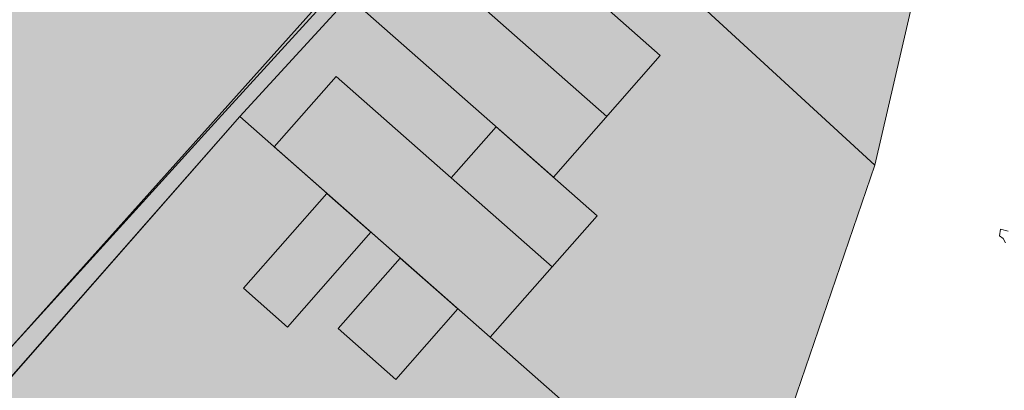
# Model space of a CAD drawing. Header units: metres. Extents: x -228 to 168, y -124 to 293.
# Tile 539 of 613: x 81 to 136, y 113 to 134. Entities that reach past the tile are written whole.
import ezdxf

# ---------------------------------------------------------------- set-up
doc = ezdxf.new("R2010")
doc.units = ezdxf.units.M
doc.header["$MEASUREMENT"] = 0
for name, color, linetype in [('Bepflanzung.3 _ UMGEBUNG', 7, 'Continuous'), ('Gebäude.3 _ UMGEBUNG', 7, 'Continuous'), ('Parzellen.3 _ UMGEBUNG', 7, 'Continuous'), ('Straße.3 _ UMGEBUNG', 7, 'Continuous')]:
    doc.layers.add(name, color=color, linetype=linetype)

msp = doc.modelspace()

# ---------------------------------------------------------------- hatches: boundary and pattern name
at = {"layer": 'Gebäude.3 _ UMGEBUNG', "linetype": 'Continuous', "lineweight": 18}
for points in [[(110.967, 125.274), (116.984, 132.11), (113.787, 134.924), (114.723, 135.988), (110.868, 139.381), (109.932, 138.317), (105.929, 141.841), (99.912, 135.004)], [(95.259, 126.973), (107.412, 116.277), (110.899, 120.239), (98.747, 130.936)], [(110.899, 120.239), (113.426, 123.11), (107.744, 128.111), (105.217, 125.24)], [(98.224, 124.363), (93.528, 119.028), (96.007, 116.846), (100.703, 122.182)], [(102.353, 120.73), (98.86, 116.762), (102.098, 113.912), (105.59, 117.88)]]:
    msp.add_hatch(color=255, dxfattribs=at).paths.add_polyline_path(points)
at = {"layer": 'Gebäude.3 _ UMGEBUNG', "linetype": 'Continuous', "lineweight": 18, "true_color": 0x6f6f6f}
msp.add_hatch(color=8, dxfattribs=at).paths.add_polyline_path([(114.723, 135.988), (110.868, 139.381), (109.932, 138.317), (105.929, 141.841), (102.921, 138.422), (113.976, 128.692), (116.984, 132.11), (113.787, 134.924)])
at = {"layer": 'Gebäude.3 _ UMGEBUNG', "linetype": 'Continuous', "lineweight": 18, "true_color": 0x3f3f3f}
for points in [[(113.787, 134.924), (116.984, 132.11), (116.984, 134.61), (114.723, 136.601), (114.723, 135.988)], [(95.259, 126.973), (98.747, 130.936), (105.217, 125.24), (107.744, 128.111), (107, 128.766), (105.217, 126.74), (98.747, 132.436), (95.246, 128.458)], [(110.967, 125.274), (113.426, 123.11), (113.426, 124.61), (111.711, 126.119)], [(93.528, 120.528), (93.528, 119.028), (98.224, 124.363), (97.48, 125.018)], [(98.86, 118.262), (98.86, 116.762), (102.353, 120.73), (101.609, 121.385)]]:
    msp.add_hatch(color=250, dxfattribs=at).paths.add_polyline_path(points)
at = {"layer": 'Parzellen.3 _ UMGEBUNG', "linetype": 'Continuous', "lineweight": 18, "true_color": 0xfafafa}
for points in [[(108.31, 145.004), (129.065, 125.945), (133.454, 144.887), (133.932, 162.87), (128.391, 166.872)], [(93.319, 128.681), (121.504, 103.873), (129.065, 125.945), (108.31, 145.004)], [(58.869, 89.541), (73.537, 77.104), (112.529, 63.249), (116.822, 89.85), (121.504, 103.873), (93.319, 128.681)]]:
    msp.add_hatch(color=7, dxfattribs=at).paths.add_polyline_path(points)
at = {"layer": 'Straße.3 _ UMGEBUNG', "linetype": 'Continuous', "lineweight": 18, "true_color": 0xdfdfdf}
msp.add_hatch(color=254, dxfattribs=at).paths.add_polyline_path([(-180.893, -93.498), (-151.337, -93.4), (-142.663, -87.986), (-116.645, -73.529), (-104.224, -66.709), (-104.626, -65.569), (-95.503, -59.087), (-83.412, -48.436), (-68.479, -36.118), (-61.664, -30.116), (-55.203, -27.64), (-38.873, -12.919), (-36.878, -8.287), (-25.024, 2.926), (-15.814, 11.939), (-4.458, 23.421), (8.556, 36.79), (34.001, 64.641), (91.714, 128.113), (109.493, 147.575), (127.748, 168.426), (136.32, 176.141), (136.077, 186.98), (106.759, 153.458), (89.689, 134.721), (86.423, 134.811), (88.509, 137.443), (83.55, 137.61), (32.193, 202.797), (32.532, 207.949), (57.535, 229.082), (58.707, 230.435), (76.915, 245.762), (84.218, 221.897), (87.979, 208.75), (91.316, 211.302), (80.235, 248.754), (91.933, 258.209), (82.137, 262.123), (56.302, 239.621), (55.162, 238.254), (30.663, 217.831), (27.663, 215.773), (16.862, 218.859), (-7.569, 246.119), (-16.515, 242.313), (10.988, 212.168), (12.202, 207.239), (10.13, 203.381), (-13.086, 189.38), (-153.333, 104.214), (-167.14, 85.457), (-144.652, 99.463), (-108.012, 121.663), (-104.586, 120.66), (-100.069, 123.143), (-99.109, 126.933), (-88.727, 132.863), (-77.078, 140.031), (-48.527, 157.128), (-27.841, 169.444), (19.774, 197.934), (25.211, 197.131), (77.286, 130.651), (77.286, 124.867), (80.277, 127.593), (79.258, 123.273), (10.308, 47.59), (-20.602, 15.787), (-21.678, 15.905), (-27.841, 10.401, -0.211447), (-29.011, 7.424), (-29.787, 6.742), (-41.744, -4.501), (-50.025, -8.457), (-60.241, -17.54), (-66.521, -26.332), (-74.282, -33.057), (-88.748, -44.269), (-105.907, -55.487), (-115.325, -60.419), (-123.838, -65.061), (-131.588, -69.636), (-138.229, -72.908), (-147.238, -76.811), (-154.096, -80.286), (-165.563, -86.711), (-170.892, -87.002)])
at = {"layer": 'Straße.3 _ UMGEBUNG', "linetype": 'Continuous', "lineweight": 18, "true_color": 0xf4f4f4}
msp.add_hatch(color=7, dxfattribs=at).paths.add_polyline_path([(8.556, 36.79), (-4.458, 23.421), (-3.092, 22.057), (5.675, 31.518), (19.617, 46.778), (30.173, 58.442), (45.937, 75.724), (58.869, 89.541), (93.319, 128.681), (128.391, 166.872), (136.212, 176.043), (127.748, 168.426), (81.117, 116.459), (34.001, 64.641)])

# ---------------------------------------------------------------- linework, layer by layer
at = {"layer": 'Bepflanzung.3 _ UMGEBUNG', "color": 33, "linetype": 'Continuous', "lineweight": 18, "true_color": 0xa89c73}
for p, q in [((136.136, 122.348), (136.074, 121.973)), ((136.074, 121.973), (136.286, 121.83)), ((136.567, 122.235), (136.136, 122.348)), ((136.286, 121.83), (136.414, 121.592))]:
    msp.add_line(p, q, dxfattribs=at)
at = {"layer": 'Gebäude.3 _ UMGEBUNG', "color": 9, "linetype": 'Continuous', "lineweight": 18}
msp.add_line((102.921, 138.422), (113.976, 128.692), dxfattribs=at)
at = {"layer": 'Gebäude.3 _ UMGEBUNG', "color": 253, "linetype": 'Continuous', "lineweight": 18, "true_color": 0x9f9f9f, "flags": 128}
for points in [[(110.967, 125.274), (99.912, 135.004), (105.929, 141.841), (109.932, 138.317), (110.868, 139.381), (114.723, 135.988), (113.787, 134.924), (116.984, 132.11)], [(95.259, 126.973), (107.412, 116.277), (110.899, 120.239), (98.747, 130.936)], [(110.899, 120.239), (105.217, 125.24), (107.744, 128.111), (113.426, 123.11)], [(98.224, 124.363), (100.703, 122.182), (96.007, 116.846), (93.528, 119.028)], [(102.353, 120.73), (105.59, 117.88), (102.098, 113.912), (98.86, 116.762)]]:
    msp.add_lwpolyline(points, close=True, dxfattribs=at)
at = {"layer": 'Parzellen.3 _ UMGEBUNG', "color": 253, "linetype": 'Continuous', "lineweight": 18, "true_color": 0x9f9f9f, "flags": 128}
for points in [[(108.31, 145.004), (128.391, 166.872), (133.932, 162.87), (133.454, 144.887), (129.065, 125.945)], [(93.319, 128.681), (108.31, 145.004), (129.065, 125.945), (121.504, 103.873)], [(58.869, 89.541), (93.319, 128.681), (121.504, 103.873), (116.822, 89.85), (112.529, 63.249), (73.537, 77.104)]]:
    msp.add_lwpolyline(points, close=True, dxfattribs=at)
at = {"layer": 'Straße.3 _ UMGEBUNG', "color": 254, "linetype": 'Continuous', "lineweight": 18, "true_color": 0xdfdfdf, "flags": 128}
msp.add_lwpolyline([(-4.458, 23.421), (8.556, 36.79), (34.001, 64.641), (91.714, 128.113), (109.493, 147.575), (127.748, 168.426), (136.32, 176.141)], dxfattribs=at)
at = {"layer": 'Straße.3 _ UMGEBUNG', "color": 7, "linetype": 'Continuous', "lineweight": 18, "true_color": 0xefefef, "flags": 128}
msp.add_lwpolyline([(-3.092, 22.057), (5.675, 31.518), (19.617, 46.778), (30.173, 58.442), (45.937, 75.724), (58.869, 89.541), (78.044, 111.326), (93.319, 128.681), (108.31, 145.004), (128.391, 166.872), (136.212, 176.043), (127.748, 168.426), (81.117, 116.459), (61.559, 94.949), (34.001, 64.641), (8.556, 36.79), (-4.458, 23.421)], close=True, dxfattribs=at)

doc.saveas('drawing.dxf')
